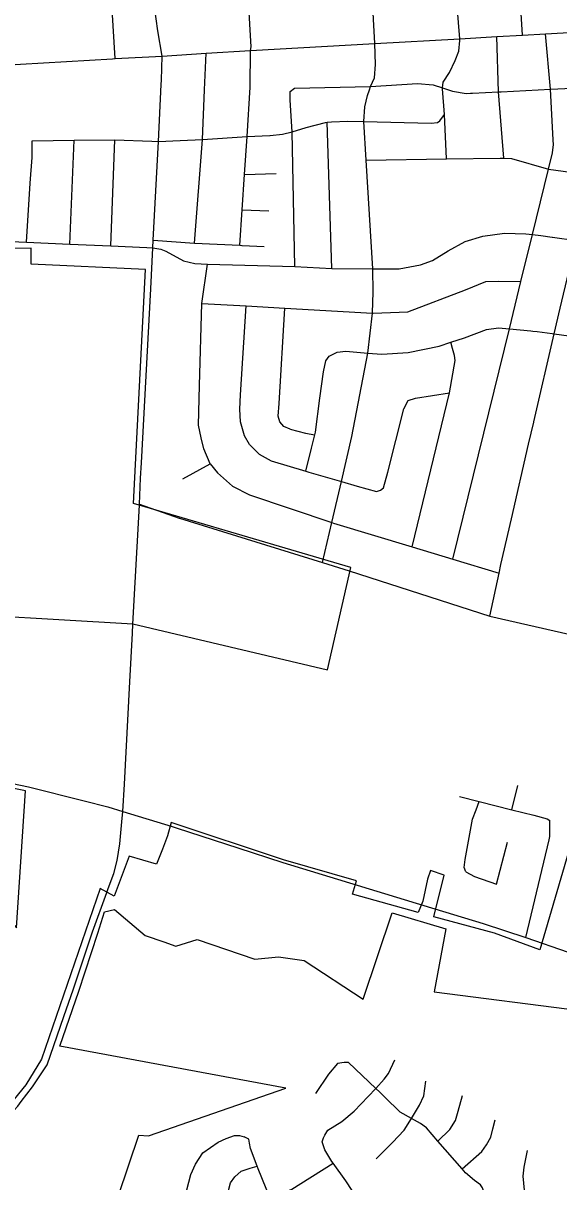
# Model space of a CAD drawing. Extents: x 1659811 to 1934326, y 644115 to 934867.
# Drawn here: x 1802180 to 1806134, y 699875 to 708432 of the extents above; entities that cross this region are included whole.
import ezdxf

# ---------------------------------------------------------------- set-up
doc = ezdxf.new("R2010")
doc.units = 0
for name, color, linetype in [('GM_X_City_Street', 7, 'Continuous'), ('GM_X_Corporation', 7, 'Continuous'), ('GM_X_County_Road', 7, 'Continuous')]:
    doc.layers.add(name, color=color, linetype=linetype)

msp = doc.modelspace()

# ---------------------------------------------------------------- linework, layer by layer
at = {"layer": 'GM_X_City_Street'}
for points in [[(1803206.5, 708189.8), (1803173.4, 708376), (1803148.3, 708552.6), (1803122.8, 708783.1), (1803087.3, 709471.8), (1803038.3, 710396.4), (1802987, 711350.7), (1802958.5, 711892.7), (1802961.2, 711953.8), (1802969.3, 711994.5), (1802984.3, 712044.8), (1803007.4, 712093.7), (1803059, 712110), (1803101.1, 712118.1), (1803150, 712119.5), (1803159.5, 712168.4), (1803154, 712301.5)], [(1805403.2, 708305), (1805404.4, 708317.3), (1805384.3, 708558.9), (1805386.2, 708608.2), (1805391.4, 708650.7), (1805396.6, 708681.9), (1805410.1, 708752.3), (1805474.9, 708906.4), (1805492.5, 709021.3), (1805478.5, 709380.6), (1805473.4, 709389.9), (1805451.3, 709430.2), (1805388.4, 709481.8), (1805365.5, 709500.6), (1805305.3, 709589.6), (1805199.2, 709936.7), (1805189.7, 710185.9), (1805169.5, 710480.6), (1805168.7, 710491.8)], [(1802858.4, 708170.7), (1802835.8, 708532.6), (1802787.4, 709261.2), (1802781.9, 709529.1), (1802734.7, 710192.3), (1802734, 710204)], [(1805867.1, 708344.3), (1805843.7, 708703.3), (1805811.3, 709316.8), (1805764.5, 710206.7)], [(1804775.1, 708283.5), (1804756, 708643.8)], [(1803858.4, 708229.7), (1803863.6, 708256.6), (1803842.8, 708594.3)], [(1802838.7, 708169.5), (1802858.4, 708170.7), (1803206.5, 708189.8), (1803531.1, 708211.5), (1803858.4, 708229.7), (1804775.1, 708283.5), (1805404.4, 708317.3), (1805677, 708333), (1805867.1, 708344.3), (1806036.3, 708353.8), (1806382.7, 708373.8), (1806727.9, 708392.6), (1807075.3, 708413.2), (1807419.1, 708431.3), (1807458.3, 708433.7)], [(1806093.4, 707572.1), (1806072.4, 707944), (1806036.3, 708353.8)], [(1804390.5, 704449.5), (1804458.6, 704743.7), (1804528.8, 705046.7), (1804606, 705379.8), (1804723.1, 705995.8), (1804723.2, 705996.1), (1804758.5, 706291.3), (1804758.6, 706292.5), (1804764.4, 706446.8), (1804762.3, 706618.4), (1804712.6, 707421.2), (1804694.9, 707705.9), (1804701.9, 707815.1), (1804720.9, 707897.1), (1804737.4, 707939), (1804744.5, 707964), (1804772.6, 708028.4), (1804781, 708126.7), (1804775.1, 708283.5)], [(1805304.8, 707430.5), (1805289.5, 707757.3), (1805275.3, 707947.8), (1805275.9, 707954.6), (1805280.2, 707996.1), (1805326.3, 708068.2), (1805369.7, 708155.9), (1805395.6, 708225.7), (1805403.2, 708305)], [(1805729, 707435.6), (1805689, 707924.7), (1805677, 708333)], [(1803199.4, 707979.1), (1803201, 708010.6), (1803206.5, 708189.8)], [(1803519.1, 707941.3), (1803531.1, 708211.5)], [(1803856.5, 707962.9), (1803858.4, 708229.7)], [(1799634.6, 707981.4), (1799665.7, 707983.2), (1800517.3, 708031.8), (1800968.6, 708055.2), (1801874, 708112.5), (1802159.6, 708129.9), (1802838.7, 708169.5)], [(1803037.3, 704873.7), (1803037.6, 704879.9), (1803047.1, 705071.6), (1803053.7, 705184.7), (1803123.2, 706469.5), (1803137.6, 706773.7), (1803139.8, 706829.3), (1803178.2, 707558.7), (1803199.4, 707979.1)], [(1803443.5, 706807.8), (1803502.8, 707573.9), (1803519.1, 707941.3)], [(1803779.2, 706791.8), (1803796.6, 707054.2), (1803813.9, 707315.9), (1803832.4, 707595.9), (1803856.5, 707958.9), (1803856.5, 707962.9)], [(1804150.2, 707927), (1804182.5, 707951.7), (1804744.5, 707964), (1805089.7, 707985.8), (1805206.4, 707976.4), (1805275.9, 707954.6), (1805349.9, 707931.4), (1805450.7, 707913.5), (1805481.8, 707915), (1805497.9, 707915.7)], [(1804184.5, 706634.7), (1804165.4, 707628.9), (1804150.2, 707864.4), (1804150.2, 707927)], [(1805497.9, 707915.7), (1805689, 707924.7), (1805707.8, 707925.6)], [(1805707.8, 707925.6), (1806072.4, 707944), (1806393.4, 707960.1), (1806419.3, 707961.4), (1806754.4, 707915.8), (1807086.2, 707870.5), (1807435.7, 707822.9), (1807742.3, 707781.1), (1807987.9, 707747.6), (1808032.5, 707741.1), (1808313.8, 707699.9), (1808626.6, 707654.1), (1808855.9, 707620.5), (1808955.4, 707571), (1809014.3, 707541.7), (1809356.4, 707334.5), (1809461.1, 707306.7), (1809539.9, 707284.3), (1809722.9, 707239), (1810050.9, 707157.7), (1810060.6, 707155.3)], [(1804003.5, 707603.8), (1804093.3, 707613.7), (1804165.4, 707628.9), (1804269.8, 707662), (1804411.5, 707699.3), (1804423.2, 707700.7), (1804455.5, 707704.4), (1804575.9, 707709.1), (1804694.9, 707705.9), (1805192.6, 707692.8), (1805238.6, 707699.9), (1805256.4, 707710.3), (1805289.5, 707757.3)], [(1804457.4, 706620.5), (1804423.2, 707700.7)], [(1803129.8, 707560.4), (1803178.2, 707558.7), (1803339.5, 707566.3), (1803502.8, 707573.9), (1803832.4, 707595.9), (1804000.5, 707603.4), (1804003.5, 707603.8)], [(1802203.3, 706814.4), (1802231.1, 707250.5), (1802245, 707439.6), (1802246.3, 707564.2)], [(1802246.3, 707564.2), (1802557.3, 707567.2), (1802856.5, 707570), (1803129.8, 707560.4)], [(1802523.9, 706800.5), (1802557.3, 707567.2)], [(1802825.9, 706788.4), (1802856.5, 707570)], [(1805350.5, 704474.2), (1805768.9, 706175.6), (1805854.7, 706524.3), (1805939.9, 706871), (1806058.5, 707353.2), (1806088.7, 707475.9), (1806095.4, 707536.3), (1806093.6, 707567.7), (1806093.4, 707572.1)], [(1804712.6, 707421.2), (1805304.8, 707430.5), (1805701.8, 707436.7), (1805729, 707435.6), (1805784, 707433.4), (1806058.5, 707353.2), (1806366.4, 707312.8)], [(1803813.9, 707315.9), (1804048.4, 707321.6)], [(1803796.6, 707054.2), (1803994.2, 707047.1)], [(1799349.2, 706942.2), (1799578.9, 706903.5), (1799645, 706900.7), (1799829.3, 706916.6), (1800023.7, 706936.5), (1800078.3, 706929.7), (1800788.4, 706893.8), (1801212.5, 706868.8), (1801598.8, 706846.1), (1801917.9, 706826.7), (1802203.3, 706814.4), (1802523.9, 706800.5), (1802825.9, 706788.4), (1803092.8, 706775.8)], [(1803092.8, 706775.8), (1803137.6, 706773.7), (1803196.9, 706762.8), (1803232.3, 706749.8), (1803363.7, 706677.5), (1803405, 706666.7), (1803447.6, 706658.1), (1803540.1, 706653.7), (1804184.5, 706634.7), (1804457.4, 706620.5), (1804762.3, 706618.4), (1804954.5, 706617.1), (1805113, 706647.3), (1805201.4, 706680.4), (1805318.3, 706751.2), (1805443.2, 706820), (1805573.8, 706860.6), (1805734.2, 706880.8), (1805890.3, 706877), (1805939.9, 706871), (1806000.2, 706863.7), (1806083.9, 706851.8), (1806087.6, 706851.3)], [(1803139.8, 706829.3), (1803443.5, 706807.8), (1803779.2, 706791.8), (1803793.5, 706791.1), (1803795.8, 706791)], [(1805948.8, 705487.2), (1806100.3, 706138.1), (1806144.2, 706326.6), (1806259.5, 706813.7), (1806260, 706815.5)], [(1806087.6, 706851.3), (1806262.6, 706826.4), (1806589.3, 706780), (1806737.7, 706758.9), (1806886.8, 706736.4), (1807205.7, 706688.1), (1807494.7, 706644.4)], [(1803795.8, 706791), (1803959.9, 706783.2)], [(1803559.6, 705179.1), (1803513, 705288.5), (1803493.1, 705370.4), (1803475.1, 705462.4), (1803480.6, 705755.8), (1803497.9, 706363.1), (1803540.1, 706653.7)], [(1803497.9, 706363.1), (1803825.4, 706344.5), (1804110.7, 706328.2), (1804758.5, 706291.3), (1804763.7, 706291), (1805020.5, 706300.8), (1805444.5, 706463), (1805595.7, 706524.7), (1805692.1, 706526.9), (1805854.7, 706524.3)], [(1803849.6, 705320.2), (1803814, 705385.7), (1803783.7, 705487.5), (1803779.6, 705581.8), (1803783.3, 705688.4), (1803825.4, 706344.5)], [(1804150.3, 705433.5), (1804103.6, 705454.5), (1804074.8, 705488), (1804061.8, 705529.9), (1804069.8, 705622.5), (1804110.7, 706328.2)], [(1804437.5, 705972.3), (1804497.1, 706001.7), (1804561.2, 706009.2), (1804723.1, 705995.8), (1804828.6, 705987.1), (1805023.1, 706001.5), (1805250.9, 706046.8), (1805336.6, 706075.4), (1805438.3, 706109.3), (1805599.6, 706169.2), (1805689.6, 706183.3), (1805768.9, 706175.6), (1805928.5, 706160.1), (1805941.7, 706158.9)], [(1805941.7, 706158.9), (1805975.3, 706155.6), (1806084.8, 706140.3), (1806099.6, 706138.2)], [(1806099.6, 706138.2), (1806100.3, 706138.1), (1806441.3, 706090.3), (1806729.3, 706050), (1807050.2, 706005), (1807346.7, 705963.5), (1807701.6, 705913.7), (1807708.9, 705912.7), (1807717.2, 705911.5), (1807730.5, 705909.3)], [(1805052.2, 704564.2), (1805326.8, 705703.1), (1805367.9, 705940.1), (1805362.9, 705977.1), (1805349.7, 706029), (1805336.6, 706075.4)], [(1804266.3, 705123.5), (1804307.9, 705294.4), (1804332.3, 705391.2), (1804337.4, 705411.5), (1804370, 705663.4), (1804397.9, 705856.9), (1804414.1, 705939.6), (1804437.5, 705972.3)], [(1804990.1, 705585), (1805020.9, 705645.9), (1805076.7, 705663.3), (1805326.8, 705703.1)], [(1804818.6, 704984.5), (1804840.4, 705001.1), (1804871.9, 705116.3), (1804990.1, 705585)], [(1805783.7, 704771.4), (1805783.7, 704771.6), (1805910.6, 705322.7), (1805948.5, 705485.8), (1805948.8, 705487.2)], [(1804150.3, 705433.5), (1804263.3, 705403.9), (1804332.3, 705391.2)], [(1803849.6, 705320.2), (1803921.4, 705249.5), (1804010.9, 705199.3), (1804266.3, 705123.5), (1804287.7, 705117.1), (1804528.8, 705046.7), (1804645.4, 705012.7), (1804788.7, 704973.8), (1804818.6, 704984.5)], [(1803357.3, 705068), (1803559.6, 705179.1)], [(1803559.6, 705179.1), (1803615.3, 705112), (1803723.9, 705012), (1803851.8, 704948.6), (1804458.6, 704743.7), (1804470.7, 704739.6), (1805052.2, 704564.2), (1805350.5, 704474.2), (1805692.7, 704371)], [(1805625.6, 704054.1), (1805692.7, 704371), (1805706.2, 704434.8), (1805783.7, 704771.4)], [(1804586.6, 704386.7), (1804884.4, 704291.4), (1805625.6, 704054.1), (1806239.1, 703913.6), (1806557.7, 703842.4), (1806871, 703772.4), (1807204.5, 703696.9), (1807446.9, 703641.9), (1807701.4, 703584.3), (1807975.4, 703522.2), (1808509.2, 703401.7), (1809302.1, 703222.6), (1809996.4, 703066.2), (1810269.2, 703000.7), (1810590.2, 702923.5), (1811351.9, 702740.4), (1811573.5, 702687.1), (1812482.7, 702469.2)], [(1802914.3, 702610.7), (1802927.8, 702812.4), (1802966, 703568.5), (1802986.2, 703926.3)], [(1800459.5, 703246.1), (1800483.6, 703232), (1800580.4, 703181.3), (1800676.3, 703142.6), (1800776.8, 703111.2), (1800875.5, 703085.4), (1801022.1, 703043.9), (1801169.1, 703008.7), (1801472, 702946.2), (1801685, 702903.8), (1802219.6, 702791.4), (1802629.4, 702690.1), (1802803.9, 702646.1), (1802914.3, 702610.7), (1803279.6, 702498.8), (1803315.4, 702487.2)], [(1805788.1, 702623.5), (1805831.6, 702802.7)], [(1805401, 702721.5), (1805544.9, 702685.1), (1805788.1, 702623.5), (1805949.4, 702582.6), (1806047.8, 702557.2), (1806068, 702543.2)], [(1805447, 702165.6), (1805434.8, 702197.6), (1805442.4, 702255.9), (1805496.5, 702553.5), (1805524, 702622), (1805544.9, 702685.1)], [(1802808.2, 702042.9), (1802847.8, 702151.9), (1802873.3, 702248.2), (1802894.5, 702372.8), (1802907.2, 702533.6), (1802914.3, 702610.7)], [(1805891, 701680.4), (1806063, 702400.6), (1806068.8, 702424.8), (1806068.5, 702471), (1806068, 702543.2)], [(1805674.3, 702072.7), (1805756.3, 702384.5)], [(1805447, 702165.6), (1805511.4, 702129.9), (1805674.3, 702072.7)], [(1804812.2, 700538), (1804783.3, 700565.1), (1804580.5, 700755.7), (1804550.4, 700757.6), (1804500.2, 700749.4), (1804434.2, 700670.8), (1804338.4, 700527.9)], [(1804783.3, 700565.1), (1804844.2, 700634.2), (1804876.1, 700676.5), (1804923.9, 700777)], [(1804396, 700200.9), (1804406, 700219), (1804430, 700257.3), (1804532.1, 700321.9), (1804622.2, 700398.5), (1804726.2, 700505.3), (1804783.3, 700565.1)], [(1805046.3, 700343.9), (1805106.1, 700440.4), (1805138, 700510.8), (1805153.6, 700619.3)], [(1805635.4, 699644.8), (1805570.6, 699831.9), (1805556.5, 699853.9), (1805512.2, 699885.9), (1805445.6, 699941.8), (1805419.4, 699971.6), (1805241.7, 700176.4), (1805157, 700274), (1805112.7, 700306), (1805046.3, 700343.9), (1804963.7, 700389.7), (1804850.8, 700501.7), (1804812.7, 700537.5), (1804812.2, 700538)], [(1805241.7, 700176.4), (1805329.8, 700262.6), (1805371.7, 700329), (1805391.5, 700397.3), (1805423.2, 700513.9)], [(1804786.4, 700045.8), (1804906.4, 700164.7), (1804992.4, 700257.3), (1805046.3, 700343.9)], [(1805419.4, 699971.6), (1805565.5, 700098.9), (1805601.4, 700149.2), (1805633.4, 700205.5), (1805647.1, 700265.8), (1805665, 700332.1)], [(1802919.2, 698294.9), (1802964.3, 698394.6), (1803000.6, 698453.9), (1803063.2, 698513.3), (1803087.9, 698554.5), (1803101.7, 698605.3), (1803160.4, 698854.4), (1803235.3, 699195.8), (1803303.4, 699472.8), (1803371.5, 699749.5), (1803416.9, 699930.3), (1803450.8, 700004.7), (1803506.7, 700089.2), (1803618.8, 700167.9)], [(1803618.8, 700167.9), (1803679, 700194.2), (1803739.1, 700216.5), (1803777.3, 700218.7), (1803811.5, 700208.8)], [(1804005.3, 699747.1), (1803914.9, 699972.3), (1803907.8, 699990.7), (1803858, 700120.6), (1803851.8, 700160.8), (1803845.7, 700190.9), (1803811.5, 700208.8)], [(1804707.5, 699661.7), (1804562.1, 699882.4), (1804468, 700014), (1804459, 700026.5), (1804406.5, 700112.6), (1804386.1, 700170.8), (1804396, 700200.9)], [(1805898.2, 699693.5), (1805880, 699815), (1805871.6, 699917.3), (1805877.3, 699983.6), (1805902.9, 700106.1)], [(1803472, 698772.3), (1803494.1, 698782.4), (1803538.2, 698808.6), (1803593, 698866.1), (1803788.1, 699070.5), (1803817.9, 699144.9), (1803856.9, 699308.7), (1803940.3, 699659.2), (1803966.2, 699709.5), (1804005.3, 699747.1), (1804012.2, 699753.8), (1804162.6, 699820.6), (1804230.1, 699863.3), (1804468, 700014)], [(1803593, 698866.1), (1803507.4, 698967.1), (1803497.2, 698995.2), (1803500.9, 699067.5), (1803522.6, 699151.8), (1803710.5, 699869.2), (1803742.4, 699911.4), (1803788.5, 699953.8), (1803854.6, 699976.1), (1803907.8, 699990.7)]]:
    msp.add_lwpolyline(points, dxfattribs=at)
at = {"layer": 'GM_X_Corporation'}
for points in [[(1801388.5, 704090.7), (1802988.8, 703995.5), (1804425.2, 703656.3), (1804599.6, 704411.7), (1802995.2, 704885.8), (1803082.2, 706613.8), (1802238.4, 706653.2), (1802239.8, 706769.9), (1802068.5, 706767.9), (1801960, 705036.6), (1801438.5, 705183.2)], [(1801819.5, 702838.1), (1801696.5, 702187.6), (1801707.8, 702167.8), (1801768.8, 702138.6), (1801835.2, 702112.1), (1801917.4, 702088.2), (1801989.1, 702059), (1802023.6, 702032.4), (1802058.1, 701990), (1802087.2, 701936.7), (1802089.6, 701931.6), (1802094.1, 701906.9), (1802095.2, 701889), (1802095.2, 701872.1), (1802097.4, 701851.9), (1802095.2, 701822.7), (1802099.7, 701809.2), (1802106.4, 701781.1), (1802129.9, 701751.4), (1802196.9, 702763.1)]]:
    msp.add_lwpolyline(points, close=True, dxfattribs=at)
for points in [[(1806316.8, 702689.3), (1805994.6, 701587.8), (1805658.9, 701712.7), (1805210.4, 701832), (1805287.5, 702139.5), (1805187.7, 702174.8), (1805164, 702110.4), (1805130.1, 701947.7), (1805097, 701864.1), (1804611.3, 702000.6), (1804639.8, 702097.9), (1804102.1, 702253.5), (1803271.1, 702529.8), (1803246, 702431), (1803207.9, 702333.2), (1803164.8, 702222.2), (1802962.2, 702281.4), (1802850.9, 701984.2), (1802748.6, 702040.6), (1802315, 700780.9), (1802199.7, 700592.9), (1802016.5, 700368.4)], [(1802882.8, 699775.6), (1803032.6, 700221.2), (1803104.7, 700215.6), (1804119.2, 700566.9), (1802450.4, 700876.2), (1802589.6, 701282.4), (1802731.2, 701712.3), (1802780.8, 701870.1), (1802852.8, 701887.8), (1803080.6, 701693.6), (1803217.5, 701647.2), (1803307.5, 701615.1), (1803464.2, 701664.1), (1803890.4, 701519.7), (1804065.1, 701537.7), (1804253.2, 701509.4), (1804688.9, 701225.4), (1804902.9, 701863.1), (1805300, 701744.4), (1805214.9, 701279.4), (1806290, 701140.4)]]:
    msp.add_lwpolyline(points, dxfattribs=at)
at = {"layer": 'GM_X_County_Road'}
for points in [[(1802986.2, 703926.3), (1802990.1, 703994.7), (1803037.3, 704873.7)], [(1803037.6, 704879.9), (1803330.5, 704776.9), (1803334.5, 704775.7)], [(1803334.5, 704775.7), (1804390.5, 704449.5), (1804586.6, 704386.7)], [(1803315.4, 702487.2), (1803764, 702341.4), (1804095.9, 702232.6), (1805138.7, 701916.3), (1805576.6, 701783.6), (1805891, 701680.4), (1806202.7, 701570.6), (1806524.4, 701455.3), (1806610.5, 701425.8)], [(1802479.9, 701095.3), (1802550.7, 701299.9), (1802692, 701722.9), (1802796.8, 702011.7), (1802808.2, 702042.9)], [(1800730.5, 700336.5), (1800984, 700323.1), (1801645.6, 700285.7), (1801814.2, 700276.4), (1801871.2, 700273.2), (1801902, 700277.6), (1801923.3, 700282.6), (1801952.7, 700288.9), (1801981.6, 700299.6), (1802015.4, 700317.1), (1802050.5, 700341.5), (1802085, 700376), (1802139.5, 700434.9), (1802165.9, 700468.8), (1802248.6, 700576.6), (1802356.4, 700738.3), (1802479.9, 701095.3)]]:
    msp.add_lwpolyline(points, dxfattribs=at)

doc.saveas('drawing.dxf')
